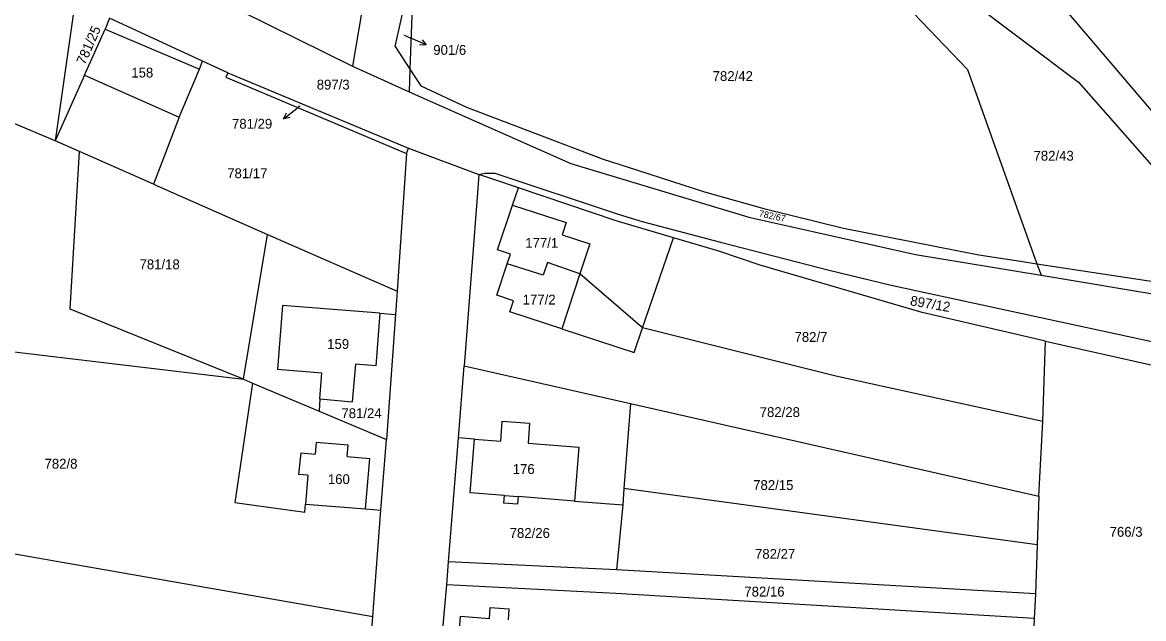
# Model space of a CAD drawing. Extents: x -593358 to -590116, y -1072518 to -1068420.
# Drawn here: x -591896.3 to -591702.6, y -1070275.6 to -1070172.5 of the extents above; entities that cross this region are included whole.
import ezdxf

# ---------------------------------------------------------------- set-up
doc = ezdxf.new("R2010")
doc.units = 0
for name, color, linetype in [('Parcela KN', 7, 'Continuous'), ('Parcela ZE', 7, 'Continuous'), ('Parcelní číslo', 7, 'Continuous'), ('Parcelní číslo_stavební', 7, 'Continuous'), ('stavby - vnitřní kresba', 7, 'Continuous'), ('Vrstva 16', 7, 'Continuous')]:
    doc.layers.add(name, color=color, linetype=linetype)

msp = doc.modelspace()

# ---------------------------------------------------------------- linework, layer by layer
at = {"layer": 'Parcela KN'}
for p, q in [((-591761.46, -1070150.96), (-591733.03, -1070180.67)), ((-591748.75, -1070156.54), (-591713.86, -1070182.87)), ((-591831.93, -1070176.71), (-591828.7, -1070162.18)), ((-591828.7, -1070162.18), (-591829.36, -1070180.63)), ((-591873.88, -1070162.97), (-591839.31, -1070180.09)), ((-591836.56, -1070164.26), (-591839.31, -1070180.09)), ((-591719.12, -1070166.8), (-591670.06, -1070224.59)), ((-591887.38, -1070170.03), (-591890.67, -1070193)), ((-591881.28, -1070171.81), (-591882.04, -1070173.69)), ((-591865.18, -1070179.24), (-591881.28, -1070171.81)), ((-591885.61, -1070181.63), (-591882.04, -1070173.69)), ((-591831.93, -1070176.71), (-591829.36, -1070180.63)), ((-591865.74, -1070180.59), (-591865.18, -1070179.24)), ((-591860.81, -1070181.25), (-591865.18, -1070179.24)), ((-591890.67, -1070193), (-591920.09, -1070180.68)), ((-591885.61, -1070181.63), (-591890.67, -1070193)), ((-591869.25, -1070188.89), (-591865.74, -1070180.59)), ((-591860.81, -1070181.25), (-591861.16, -1070182.01)), ((-591860.81, -1070181.25), (-591829.64, -1070194.24)), ((-591839.31, -1070180.09), (-591829.51, -1070184.55)), ((-591829.36, -1070180.63), (-591829.51, -1070184.55)), ((-591829.36, -1070180.63), (-591827.47, -1070183.52)), ((-591733.03, -1070180.67), (-591721.06, -1070214.23)), ((-591861.16, -1070182.01), (-591829.94, -1070195.19)), ((-591827.47, -1070183.52), (-591819.61, -1070187.2)), ((-591713.86, -1070182.87), (-591685.27, -1070215.44)), ((-591829.51, -1070184.55), (-591801.58, -1070196.91)), ((-591819.61, -1070187.2), (-591796, -1070196.18)), ((-591869.25, -1070188.89), (-591873.67, -1070200.51)), ((-591886.45, -1070194.86), (-591890.67, -1070193)), ((-591888.05, -1070222.1), (-591886.45, -1070194.86)), ((-591873.67, -1070200.51), (-591886.45, -1070194.86)), ((-591829.94, -1070195.19), (-591831.59, -1070218.99)), ((-591829.94, -1070195.19), (-591829.64, -1070194.24)), ((-591829.64, -1070194.24), (-591817.46, -1070198.82)), ((-591801.58, -1070196.91), (-591770.81, -1070206.22)), ((-591796, -1070196.18), (-591791.82, -1070197.5)), ((-591817.46, -1070198.82), (-591817.64, -1070201.21)), ((-591817.46, -1070198.82), (-591816.44, -1070198.6)), ((-591814.72, -1070199.75), (-591817.46, -1070198.82)), ((-591816.44, -1070198.6), (-591814.68, -1070198.58)), ((-591814.68, -1070198.58), (-591793.41, -1070205.69)), ((-591791.82, -1070197.5), (-591778.5, -1070201.83)), ((-591873.67, -1070200.51), (-591853.96, -1070209.16)), ((-591810.61, -1070201.14), (-591814.72, -1070199.75)), ((-591811.62, -1070204.12), (-591810.61, -1070201.14)), ((-591793.73, -1070206.84), (-591810.61, -1070201.14)), ((-591817.64, -1070201.21), (-591820, -1070231.87)), ((-591778.5, -1070201.83), (-591768.22, -1070204.68)), ((-591814.26, -1070211.83), (-591811.62, -1070204.12)), ((-591768.22, -1070204.68), (-591754.45, -1070208.07)), ((-591783.83, -1070209.77), (-591793.73, -1070206.84)), ((-591793.41, -1070205.69), (-591789.27, -1070206.95)), ((-591789.27, -1070206.95), (-591775.71, -1070210.54)), ((-591770.81, -1070206.22), (-591742.04, -1070212.63)), ((-591754.45, -1070208.07), (-591731.08, -1070212.71)), ((-591858.14, -1070234.2), (-591853.96, -1070209.16)), ((-591853.96, -1070209.16), (-591831.59, -1070218.99)), ((-591789.17, -1070225.34), (-591783.83, -1070209.77)), ((-591776, -1070212.09), (-591783.83, -1070209.77)), ((-591775.71, -1070210.54), (-591756.95, -1070215.36)), ((-591811.98, -1070212.6), (-591814.26, -1070211.83)), ((-591812.55, -1070214.28), (-591811.98, -1070212.6)), ((-591768.84, -1070214.48), (-591776, -1070212.09)), ((-591742.04, -1070212.63), (-591720.3, -1070216.24)), ((-591731.08, -1070212.71), (-591723.89, -1070213.8)), ((-591814.38, -1070219.67), (-591812.55, -1070214.28)), ((-591806.37, -1070216.23), (-591812.55, -1070214.28)), ((-591805.6, -1070214.03), (-591806.37, -1070216.23)), ((-591800.01, -1070216), (-591805.6, -1070214.03)), ((-591740.87, -1070222.69), (-591768.84, -1070214.48)), ((-591723.89, -1070213.8), (-591721.06, -1070214.23)), ((-591721.06, -1070214.23), (-591686.26, -1070219.53)), ((-591789.17, -1070225.34), (-591800.01, -1070216)), ((-591756.95, -1070215.36), (-591746.23, -1070217.93)), ((-591720.3, -1070216.24), (-591678.52, -1070223.17)), ((-591746.23, -1070217.93), (-591688.5, -1070230.4)), ((-591831.59, -1070218.99), (-591831.88, -1070223)), ((-591811.46, -1070220.63), (-591814.38, -1070219.67)), ((-591858.14, -1070234.2), (-591888.05, -1070222.1)), ((-591812.09, -1070222.56), (-591811.46, -1070220.63)), ((-591834.54, -1070222.79), (-591835.26, -1070231.87)), ((-591834.54, -1070222.79), (-591831.88, -1070223)), ((-591831.88, -1070223), (-591833.43, -1070244.6)), ((-591803.12, -1070225.5), (-591812.09, -1070222.56)), ((-591719.56, -1070227.63), (-591740.87, -1070222.69)), ((-591803.12, -1070225.5), (-591790.63, -1070229.6)), ((-591790.63, -1070229.6), (-591789.17, -1070225.34)), ((-591755.79, -1070233.66), (-591789.17, -1070225.34)), ((-591920.11, -1070226.82), (-591858.14, -1070234.2)), ((-591720, -1070241.53), (-591719.56, -1070227.63)), ((-591719.56, -1070227.63), (-591681.52, -1070236.2)), ((-591838.78, -1070231.62), (-591839.37, -1070238.08)), ((-591835.26, -1070231.87), (-591838.78, -1070231.62)), ((-591820.99, -1070244.34), (-591820, -1070231.87)), ((-591820, -1070231.87), (-591791.23, -1070238.4)), ((-591720, -1070241.53), (-591755.79, -1070233.66)), ((-591856.57, -1070234.85), (-591859.59, -1070255.5)), ((-591858.14, -1070234.2), (-591856.57, -1070234.85)), ((-591856.57, -1070234.85), (-591845.07, -1070239.7)), ((-591844.92, -1070237.57), (-591845.07, -1070239.7)), ((-591844.92, -1070237.57), (-591839.37, -1070238.08)), ((-591845.07, -1070239.7), (-591833.43, -1070244.6)), ((-591791.23, -1070238.4), (-591792.39, -1070253.08)), ((-591791.23, -1070238.4), (-591720.71, -1070254.39)), ((-591720.71, -1070254.39), (-591720, -1070241.53)), ((-591834.37, -1070256.83), (-591833.43, -1070244.6)), ((-591822.69, -1070265.78), (-591820.99, -1070244.34)), ((-591818.19, -1070244.55), (-591820.99, -1070244.34)), ((-591818.94, -1070253.85), (-591818.19, -1070244.55)), ((-591792.39, -1070253.08), (-591792.61, -1070255.9)), ((-591720.99, -1070262.79), (-591792.39, -1070253.08)), ((-591813.03, -1070254.31), (-591818.94, -1070253.85)), ((-591813.13, -1070255.6), (-591813.03, -1070254.31)), ((-591810.69, -1070254.49), (-591810.8, -1070255.78)), ((-591800.91, -1070255.25), (-591810.69, -1070254.49)), ((-591800.91, -1070255.25), (-591792.61, -1070255.9)), ((-591720.71, -1070254.39), (-591720.99, -1070262.79)), ((-591859.59, -1070255.5), (-591847.5, -1070257.15)), ((-591847.5, -1070257.15), (-591847.4, -1070255.76)), ((-591847.4, -1070255.76), (-591837.04, -1070256.61)), ((-591837.04, -1070256.61), (-591834.37, -1070256.83)), ((-591835.79, -1070275.22), (-591834.37, -1070256.83)), ((-591810.8, -1070255.78), (-591813.13, -1070255.6)), ((-591792.61, -1070255.9), (-591793.66, -1070267.12)), ((-591918.54, -1070260.7), (-591835.79, -1070275.22)), ((-591720.99, -1070262.79), (-591721.27, -1070271.3)), ((-591823, -1070269.72), (-591822.69, -1070265.78)), ((-591793.66, -1070267.12), (-591822.69, -1070265.78)), ((-591721.27, -1070271.3), (-591793.66, -1070267.12)), ((-591824.89, -1070290.27), (-591823, -1070269.72)), ((-591793.8, -1070271.21), (-591823, -1070269.72)), ((-591721.53, -1070275.53), (-591793.8, -1070271.21)), ((-591721.27, -1070271.3), (-591721.53, -1070275.53)), ((-591815.64, -1070275.52), (-591815.5, -1070273.62)), ((-591815.5, -1070273.62), (-591812.27, -1070273.86)), ((-591812.27, -1070273.86), (-591812.38, -1070275.77)), ((-591838.13, -1070306.3), (-591835.79, -1070275.22)), ((-591821.29, -1070283.76), (-591820.63, -1070275.14)), ((-591820.63, -1070275.14), (-591815.64, -1070275.52)), ((-591721.53, -1070275.53), (-591722.38, -1070296.6))]:
    msp.add_line(p, q, dxfattribs=at)
at = {"layer": 'Parcela ZE'}
msp.add_line((-591721.06, -1070214.23), (-591720.3, -1070216.24), dxfattribs=at)
at = {"layer": 'stavby - vnitřní kresba'}
for p, q in [((-591882.04, -1070173.69), (-591865.74, -1070180.59)), ((-591885.61, -1070181.63), (-591869.25, -1070188.89)), ((-591811.62, -1070204.12), (-591802.39, -1070207.11)), ((-591802.39, -1070207.11), (-591803.06, -1070209.27)), ((-591803.06, -1070209.27), (-591798.31, -1070210.82)), ((-591798.31, -1070210.82), (-591800.01, -1070216)), ((-591800.01, -1070216), (-591803.12, -1070225.5)), ((-591851.38, -1070221.46), (-591852.25, -1070232.47)), ((-591834.54, -1070222.79), (-591851.38, -1070221.46)), ((-591852.25, -1070232.47), (-591844.56, -1070233.09)), ((-591844.92, -1070237.57), (-591844.56, -1070233.09)), ((-591813.67, -1070244.89), (-591813.41, -1070241.45)), ((-591813.41, -1070241.45), (-591808.69, -1070241.81)), ((-591808.69, -1070241.81), (-591808.95, -1070245.25)), ((-591845.58, -1070245.15), (-591845.74, -1070247.14)), ((-591840.05, -1070245.61), (-591845.58, -1070245.15)), ((-591840.21, -1070247.55), (-591840.05, -1070245.61)), ((-591818.19, -1070244.55), (-591813.67, -1070244.89)), ((-591808.95, -1070245.25), (-591800.2, -1070245.91)), ((-591848.19, -1070246.94), (-591848.59, -1070250.65)), ((-591848.19, -1070246.94), (-591845.74, -1070247.14)), ((-591840.21, -1070247.55), (-591836.32, -1070247.87)), ((-591800.2, -1070245.91), (-591800.91, -1070255.25)), ((-591837.04, -1070256.61), (-591836.32, -1070247.87)), ((-591846.99, -1070250.78), (-591848.59, -1070250.65)), ((-591846.99, -1070250.78), (-591847.4, -1070255.76)), ((-591813.03, -1070254.31), (-591810.69, -1070254.49))]:
    msp.add_line(p, q, dxfattribs=at)
at = {"layer": 'Vrstva 16'}
for p, q in [((-591830.34, -1070174.72), (-591829.3, -1070175.19)), ((-591826.571, -1070176.436), (-591829.3, -1070175.19)), ((-591851.196, -1070189.195), (-591848.83, -1070187.35)), ((-591848.38, -1070187), (-591848.83, -1070187.35))]:
    msp.add_line(p, q, dxfattribs=at)
for points in [[(-591827.273, -1070175.566), (-591826.571, -1070176.436), (-591827.688, -1070176.476)], [(-591850.1, -1070188.974), (-591851.196, -1070189.195), (-591850.715, -1070188.185)]]:
    msp.add_lwpolyline(points, dxfattribs=at)

# ---------------------------------------------------------------- texts
at = {"layer": 'Parcelní číslo'}
for s, height, rotation, p in [('781/25', 1.7, 66.34851, (-591885.507, -1070179.986)), ('782/67', 1.14, 347.95727, (-591769.147, -1070206.06)), ('897/12', 1.7, 350.19181, (-591743.029, -1070221.407))]:
    msp.add_text(s, height=height, rotation=rotation, dxfattribs=at).set_placement(p)
for s, height, p in [('901/6', 0.1, (-591830.523, -1070174.72)), ('782/42', 1.7, (-591777.066, -1070182.66)), ('897/3', 1.7, (-591845.467, -1070184.13)), ('781/29', 0.1, (-591848.606, -1070187)), ('782/43', 1.7, (-591721.63, -1070196.43)), ('781/17', 1.7, (-591860.933, -1070199.46)), ('781/18', 1.7, (-591876.083, -1070215.19)), ('782/7', 1.7, (-591762.923, -1070227.74)), ('781/24', 1.7, (-591841.205, -1070240.92)), ('782/28', 1.7, (-591768.936, -1070240.73)), ('782/8', 1.7, (-591892.494, -1070249.65)), ('782/15', 1.7, (-591770.062, -1070253.33)), ('782/26', 1.7, (-591812.136, -1070261.62)), ('766/3', 1.7, (-591708.48, -1070261.42)), ('782/27', 1.7, (-591769.746, -1070265.23)), ('782/16', 1.7, (-591771.595, -1070271.75))]:
    msp.add_text(s, height=height, dxfattribs=at).set_placement(p)
at = {"layer": 'Parcelní číslo_stavební'}
for s, p in [('158', (-591877.503, -1070182.06)), ('177/1', (-591809.447, -1070211.49)), ('177/2', (-591809.888, -1070221.29)), ('159', (-591843.663, -1070228.96)), ('176', (-591811.606, -1070250.57)), ('160', (-591843.543, -1070252.32))]:
    msp.add_text(s, height=1.7, dxfattribs=at).set_placement(p)
at = {"layer": 'Vrstva 16'}
for s, p in [('901/6', (-591825.333, -1070178.14)), ('781/29', (-591860.107, -1070190.9))]:
    msp.add_text(s, height=1.7, dxfattribs=at).set_placement(p)

doc.saveas('drawing.dxf')
